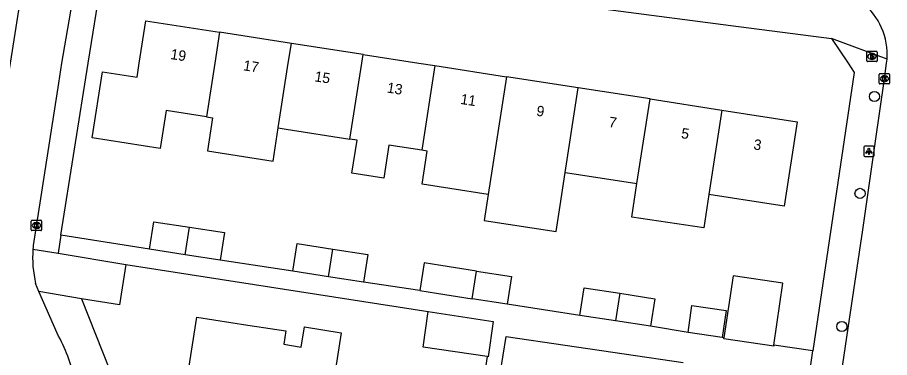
# Model space of a CAD drawing. Extents: x 161486 to 162249, y 379484 to 380829.
# Drawn here: x 162087.4 to 162171.4, y 380471.6 to 380504.4 of the extents above; entities that cross this region are included whole.
import ezdxf

# ---------------------------------------------------------------- set-up
doc = ezdxf.new("R2010")
doc.units = 0
for name, color, linetype in [('IMGEO_Boom', 7, 'Continuous'), ('IMGEO_Brandkraan', 7, 'Continuous'), ('IMGEO_Kolk', 7, 'Continuous'), ('IMGEO_Lichtpunt', 7, 'Continuous'), ('IMGEO_Pand', 7, 'Continuous'), ('IMGEO_Pand_nummerreeks', 7, 'Continuous'), ('IMGEO_Rijbaan_lokaal_open', 7, 'Continuous'), ('IMGEO_Voetpad_open', 7, 'Continuous')]:
    doc.layers.add(name, color=color, linetype=linetype)

msp = doc.modelspace()

# ---------------------------------------------------------------- linework, layer by layer
at = {"layer": 'IMGEO_Boom'}
for centre in [(162169.985, 380496.778), (162168.597, 380487.427), (162166.852, 380474.572)]:
    msp.add_circle(centre, 0.489, dxfattribs=at)
at = {"layer": 'IMGEO_Brandkraan'}
for p, q in [((162169.324, 380501.145), (162170.176, 380501.145)), ((162169.249, 380500.219), (162169.249, 380501.071)), ((162169.76, 380500.365), (162169.735, 380500.365)), ((162169.737, 380500.925), (162169.762, 380500.925)), ((162170.25, 380501.071), (162170.25, 380500.219)), ((162170.176, 380500.145), (162169.324, 380500.145))]:
    msp.add_line(p, q, dxfattribs=at)
for points in [[(162169.324, 380501.145), (162170.176, 380501.145)], [(162169.249, 380500.219), (162169.249, 380501.071)], [(162169.597, 380500.845), (162169.597, 380500.445), (162169.81, 380500.445)], [(162169.828, 380500.845), (162169.597, 380500.845)], [(162169.776, 380500.764), (162169.722, 380500.764), (162169.722, 380500.688)], [(162169.722, 380500.688), (162169.775, 380500.688)], [(162169.784, 380500.612), (162169.722, 380500.612), (162169.722, 380500.531)], [(162169.722, 380500.531), (162169.784, 380500.531)], [(162170.25, 380501.071), (162170.25, 380500.219)], [(162170.176, 380500.145), (162169.324, 380500.145)]]:
    msp.add_lwpolyline(points, dxfattribs=at)
for centre, radius, start, end in [((162169.326, 380501.069), 0.0765, 91.55205, 178.44795), ((162169.326, 380501.069), 0.0765, 91.55205, 178.44795), ((162170.174, 380501.069), 0.0765, 1.55205, 88.44795), ((162170.174, 380501.069), 0.0765, 1.55205, 88.44795), ((162169.777, 380500.726), 0.0379, 267.82845, 90.93552), ((162169.785, 380500.571), 0.0404, 269.87594, 90.50774), ((162169.816, 380500.696), 0.251, 268.66757, 293.53466), ((162169.832, 380500.7), 0.145, 59.4692, 91.53667), ((162169.857, 380500.747), 0.0922, 285.51372, 58.15012), ((162169.862, 380500.555), 0.105, 301.31148, 78.98903), ((162169.326, 380500.221), 0.0765, 181.55205, 268.44795), ((162169.326, 380500.221), 0.0765, 181.55205, 268.44795), ((162170.174, 380500.221), 0.0765, 271.55205, 358.44795), ((162170.174, 380500.221), 0.0765, 271.55205, 358.44795)]:
    msp.add_arc(centre, radius, start, end, dxfattribs=at)
for centre, major_axis, ratio, start_param, end_param in [((162169.736, 380500.645), (-0.387, 0.002), 0.722429, 4.712389, 7.853982), ((162169.761, 380500.645), (-0.39, 0.002), 0.717154, 1.570796, 4.712389)]:
    msp.add_ellipse(centre, major_axis=major_axis, ratio=ratio, start_param=start_param, end_param=end_param, dxfattribs=at)
at = {"layer": 'IMGEO_Kolk'}
for p, q in [((162170.444, 380498.061), (162170.444, 380498.913)), ((162170.519, 380498.987), (162171.371, 380498.987)), ((162170.932, 380498.767), (162170.957, 380498.767)), ((162171.445, 380498.913), (162171.445, 380498.061)), ((162171.371, 380497.987), (162170.519, 380497.987)), ((162170.955, 380498.207), (162170.93, 380498.207)), ((162088.686, 380483.902), (162088.686, 380484.754)), ((162088.761, 380484.828), (162089.613, 380484.828)), ((162089.174, 380484.608), (162089.199, 380484.608)), ((162089.687, 380484.754), (162089.687, 380483.902)), ((162089.613, 380483.828), (162088.761, 380483.828)), ((162089.197, 380484.048), (162089.172, 380484.048))]:
    msp.add_line(p, q, dxfattribs=at)
for points in [[(162170.444, 380498.061), (162170.444, 380498.913)], [(162170.519, 380498.987), (162171.371, 380498.987)], [(162170.765, 380498.687), (162170.888, 380498.687), (162170.888, 380498.536), (162171.018, 380498.687), (162171.182, 380498.687), (162171.036, 380498.536), (162171.189, 380498.287), (162171.037, 380498.287), (162170.952, 380498.451), (162170.888, 380498.384), (162170.888, 380498.287), (162170.765, 380498.287), (162170.765, 380498.687)], [(162171.445, 380498.913), (162171.445, 380498.061)], [(162171.371, 380497.987), (162170.519, 380497.987)], [(162088.686, 380483.902), (162088.686, 380484.754)], [(162088.761, 380484.828), (162089.613, 380484.828)], [(162089.007, 380484.528), (162089.13, 380484.528), (162089.13, 380484.377), (162089.26, 380484.528), (162089.424, 380484.528), (162089.278, 380484.377), (162089.431, 380484.128), (162089.279, 380484.128), (162089.194, 380484.292), (162089.13, 380484.225), (162089.13, 380484.128), (162089.007, 380484.128), (162089.007, 380484.528)], [(162089.687, 380484.754), (162089.687, 380483.902)], [(162089.613, 380483.828), (162088.761, 380483.828)]]:
    msp.add_lwpolyline(points, dxfattribs=at)
for centre, start, end in [((162170.521, 380498.911), 91.55205, 178.44795), ((162170.521, 380498.911), 91.55205, 178.44795), ((162171.369, 380498.911), 1.55205, 88.44795), ((162171.369, 380498.911), 1.55205, 88.44795), ((162170.521, 380498.063), 181.55205, 268.44795), ((162170.521, 380498.063), 181.55205, 268.44795), ((162171.369, 380498.063), 271.55205, 358.44795), ((162171.369, 380498.063), 271.55205, 358.44795), ((162088.763, 380484.752), 91.55205, 178.44795), ((162088.763, 380484.752), 91.55205, 178.44795), ((162089.611, 380484.752), 1.55205, 88.44795), ((162089.611, 380484.752), 1.55205, 88.44795), ((162088.763, 380483.904), 181.55205, 268.44795), ((162088.763, 380483.904), 181.55205, 268.44795), ((162089.611, 380483.904), 271.55205, 358.44795), ((162089.611, 380483.904), 271.55205, 358.44795)]:
    msp.add_arc(centre, 0.0765, start, end, dxfattribs=at)
for centre, major_axis, ratio, start_param, end_param in [((162170.931, 380498.487), (-0.387, 0.002), 0.722429, 4.712389, 7.853982), ((162170.956, 380498.487), (-0.39, 0.002), 0.717154, 1.570796, 4.712389), ((162089.173, 380484.328), (-0.387, 0.002), 0.722429, 4.712389, 7.853982), ((162089.198, 380484.328), (-0.39, 0.002), 0.717154, 1.570796, 4.712389)]:
    msp.add_ellipse(centre, major_axis=major_axis, ratio=ratio, start_param=start_param, end_param=end_param, dxfattribs=at)
at = {"layer": 'IMGEO_Lichtpunt'}
for p, q in [((162168.957, 380491.901), (162168.957, 380491.094)), ((162168.957, 380491.901), (162168.957, 380491.094)), ((162169.859, 380491.996), (162169.051, 380491.996)), ((162169.859, 380491.996), (162169.051, 380491.996)), ((162169.953, 380491.094), (162169.953, 380491.901)), ((162169.953, 380491.094), (162169.953, 380491.901)), ((162169.051, 380491), (162169.859, 380491)), ((162169.051, 380491), (162169.859, 380491))]:
    msp.add_line(p, q, dxfattribs=at)
for points in [[(162169.331, 380491.565), (162169.37, 380491.537), (162169.182, 380491.275), (162169.144, 380491.302), (162169.331, 380491.565)], [(162169.433, 380491.517), (162169.48, 380491.517), (162169.48, 380491.195), (162169.433, 380491.195), (162169.433, 380491.517)], [(162169.543, 380491.537), (162169.581, 380491.564), (162169.768, 380491.302), (162169.729, 380491.274), (162169.543, 380491.537)]]:
    msp.add_lwpolyline(points, dxfattribs=at)
msp.add_circle((162169.456, 380491.699), 0.0994, dxfattribs=at)
for centre, start, end in [((162169.051, 380491.901), 90, 180), ((162169.051, 380491.901), 90, 180), ((162169.859, 380491.901), 0, 90), ((162169.859, 380491.901), 0, 90), ((162169.051, 380491.094), 180, 270), ((162169.051, 380491.094), 180, 270), ((162169.859, 380491.094), 270, 0), ((162169.859, 380491.094), 270, 360)]:
    msp.add_arc(centre, 0.0946, start, end, dxfattribs=at)
at = {"layer": 'IMGEO_Pand'}
for points in [[(162105.585, 380494.814), (162101.698, 380495.417), (162101.132, 380491.763), (162094.57, 380492.781), (162095.56, 380499.165), (162098.901, 380498.647), (162099.11, 380500), (162099.741, 380504.082), (162106.851, 380502.98)], [(162106.851, 380502.98), (162106.389, 380500), (162105.585, 380494.814)], [(162113.768, 380501.907), (162106.851, 380502.98)], [(162112.502, 380493.742), (162113.472, 380500), (162113.768, 380501.907)], [(162120.685, 380500.835), (162113.768, 380501.907)], [(162119.419, 380492.67), (162120.556, 380500), (162120.685, 380500.835)], [(162120.685, 380500.835), (162126.07, 380500), (162127.603, 380499.762)], [(162127.603, 380499.762), (162126.337, 380491.597)], [(162127.603, 380499.762), (162134.52, 380498.69)], [(162134.52, 380498.69), (162132.758, 380487.328)], [(162141.438, 380497.617), (162134.52, 380498.69)], [(162140.172, 380489.453), (162141.438, 380497.617)], [(162148.354, 380496.545), (162141.438, 380497.617)], [(162147.088, 380488.381), (162148.354, 380496.545)], [(162148.354, 380496.545), (162155.287, 380495.47)], [(162155.287, 380495.47), (162162.544, 380494.345), (162161.278, 380486.181), (162154.035, 380487.304)], [(162155.287, 380495.47), (162154.035, 380487.304)], [(162105.585, 380494.814), (162106.179, 380494.722), (162105.683, 380491.525), (162112.006, 380490.545), (162112.502, 380493.742)], [(162112.502, 380493.742), (162113.269, 380493.623), (162119.419, 380492.67)], [(162126.337, 380491.597), (162123.175, 380492.088), (162122.68, 380488.891), (162119.603, 380489.368), (162120.099, 380492.564), (162119.419, 380492.67)], [(162132.758, 380487.328), (162126.373, 380488.318), (162126.868, 380491.515), (162126.337, 380491.597)], [(162132.758, 380487.328), (162132.368, 380484.814), (162139.286, 380483.741), (162139.676, 380486.256), (162140.172, 380489.453)], [(162140.172, 380489.453), (162141.048, 380489.317), (162147.088, 380488.381)], [(162154.035, 380487.304), (162153.542, 380484.088), (162146.591, 380485.141), (162147.088, 380488.381)], [(162100.085, 380482.032), (162100.5, 380484.696), (162103.933, 380484.162)], [(162103.52, 380481.497), (162103.933, 380484.162)], [(162103.933, 380484.162), (162107.309, 380483.637), (162106.895, 380480.972)], [(162103.52, 380481.497), (162100.085, 380482.032)], [(162113.923, 380479.911), (162114.338, 380482.575), (162117.771, 380482.041)], [(162117.358, 380479.376), (162117.771, 380482.041)], [(162117.771, 380482.041), (162121.147, 380481.516), (162120.733, 380478.851)], [(162106.895, 380480.972), (162103.52, 380481.497)], [(162131.611, 380479.927), (162128.178, 380480.461), (162126.587, 380480.708), (162126.172, 380478.044)], [(162117.358, 380479.376), (162113.923, 380479.911)], [(162120.733, 380478.851), (162117.358, 380479.376)], [(162131.198, 380477.262), (162131.611, 380479.927)], [(162131.611, 380479.927), (162134.987, 380479.402), (162134.573, 380476.737)], [(162160.288, 380472.775), (162161.168, 380478.755), (162156.358, 380479.463), (162155.477, 380473.485)], [(162126.172, 380478.044), (162127.763, 380477.797), (162131.198, 380477.262)], [(162141.597, 380475.653), (162142.012, 380478.317), (162145.445, 380477.783)], [(162145.445, 380477.783), (162145.032, 380475.118)], [(162145.445, 380477.783), (162148.821, 380477.258), (162148.407, 380474.593)], [(162134.573, 380476.737), (162131.198, 380477.262)], [(162132.658, 380471.674), (162126.478, 380472.584), (162126.961, 380476.027)], [(162126.961, 380476.027), (162133.211, 380475.056), (162132.749, 380471.66), (162132.658, 380471.674)], [(162152.012, 380473.996), (162152.396, 380476.602), (162155.679, 380476.119), (162155.295, 380473.512)], [(162103.391, 380467.45), (162104.642, 380475.49), (162109.583, 380474.721), (162113.249, 380474.151), (162113.048, 380472.859), (162114.73, 380472.597), (162115.031, 380474.532), (162118.577, 380473.981), (162117.226, 380465.298), (162111.998, 380466.111)], [(162145.032, 380475.118), (162141.597, 380475.653)], [(162148.407, 380474.593), (162145.032, 380475.118)], [(162155.295, 380473.512), (162152.012, 380473.996)], [(162160.288, 380472.775), (162160.273, 380472.676), (162155.462, 380473.384), (162155.477, 380473.485)]]:
    msp.add_lwpolyline(points, dxfattribs=at)
at = {"layer": 'IMGEO_Rijbaan_lokaal_open'}
for points in [[(162083.917, 380482.84), (162084.104, 380483.496), (162084.383, 380485.034), (162084.683, 380486.901), (162086.012, 380495.812), (162086.678, 380500), (162087.493, 380505.123), (162088.551, 380511.284), (162088.645, 380511.945)], [(162093.54, 380511.482), (162093.182, 380509.126), (162091.614, 380500), (162091.322, 380498.051), (162088.886, 380482.395), (162088.868, 380482.213), (162088.853, 380482.031)], [(162151.169, 380368.675), (162151.181, 380368.685), (162151.649, 380369.213), (162151.93, 380369.933), (162152.195, 380371.415), (162153.167, 380377.743), (162154.01, 380383.532), (162155.022, 380390.21), (162156.042, 380397.149), (162156.439, 380400.028), (162156.597, 380400.888), (162158.184, 380411.77), (162160.279, 380425.584), (162161.774, 380435.673), (162163.758, 380449.417), (162165.94, 380464.212), (162167.444, 380474.43), (162168.866, 380483.92), (162170.091, 380492.47), (162170.946, 380498.488), (162171.148, 380500), (162171.2, 380500.387)], [(162089.422, 380477.94), (162089.116, 380478.717)], [(162091.186, 380473.92), (162089.422, 380477.94)]]:
    msp.add_lwpolyline(points, dxfattribs=at)
for centre, radius, start, end in [((162164.82, 380500.841), 6.396, 355.93041, 51.22222), ((162099.86, 380481.237), 11.036, 175.87474, 193.20026), ((162076.694, 380465.846), 16.589, 12.24829, 29.12549)]:
    msp.add_arc(centre, radius, start, end, dxfattribs=at)
at = {"layer": 'IMGEO_Voetpad_open'}
for points in [[(162100.515, 380511.428), (162118.411, 380508.688), (162130.733, 380506.991), (162144.782, 380505.117), (162156.14, 380503.627), (162165.862, 380502.378)], [(162091.547, 380483.388), (162094.186, 380500), (162095.43, 380507.83), (162095.779, 380509.202)], [(162165.862, 380502.378), (162167.453, 380500), (162168.03, 380499.111), (162164.059, 380472.218)], [(162171.2, 380500.387), (162165.862, 380502.378)], [(162091.547, 380483.388), (162091.272, 380481.654)], [(162100.085, 380482.032), (162091.547, 380483.388)], [(162088.853, 380482.031), (162091.272, 380481.654)], [(162091.272, 380481.654), (162097.794, 380480.577)], [(162113.923, 380479.911), (162106.895, 380480.972)], [(162097.794, 380480.577), (162097.19, 380476.656), (162093.544, 380477.259)], [(162097.794, 380480.577), (162126.961, 380476.027)], [(162126.172, 380478.044), (162120.733, 380478.851)], [(162093.544, 380477.259), (162089.422, 380477.94)], [(162093.544, 380477.259), (162096.227, 380470.413), (162094.403, 380458.584)], [(162141.597, 380475.653), (162134.573, 380476.737)], [(162152.012, 380473.996), (162148.407, 380474.593)], [(162133.908, 380470.008), (162134.481, 380473.597), (162151.539, 380471.087)], [(162155.477, 380473.485), (162155.295, 380473.512)], [(162164.059, 380472.218), (162160.288, 380472.775)], [(162132.658, 380471.674), (162130.106, 380454.84)], [(162163.629, 380469.306), (162164.059, 380472.218)]]:
    msp.add_lwpolyline(points, dxfattribs=at)

# ---------------------------------------------------------------- texts
at = {"layer": 'IMGEO_Pand_nummerreeks'}
for s, rotation, p in [('19', 351.18701, (162102.067, 380500.402)), ('17', 351.18218, (162109.082, 380499.316)), ('15', 351.18791, (162115.958, 380498.249)), ('13', 351.18701, (162122.935, 380497.167)), ('11', 351.18701, (162130.025, 380496.068)), ('9', 351.18791, (162137.346, 380494.933)), ('7', 351.18791, (162144.324, 380493.851)), ('5', 351.18701, (162151.303, 380492.769)), ('3', 351.18701, (162158.281, 380491.687))]:
    msp.add_text(s, height=1, rotation=rotation, dxfattribs=at).set_placement(p)

doc.saveas('drawing.dxf')
